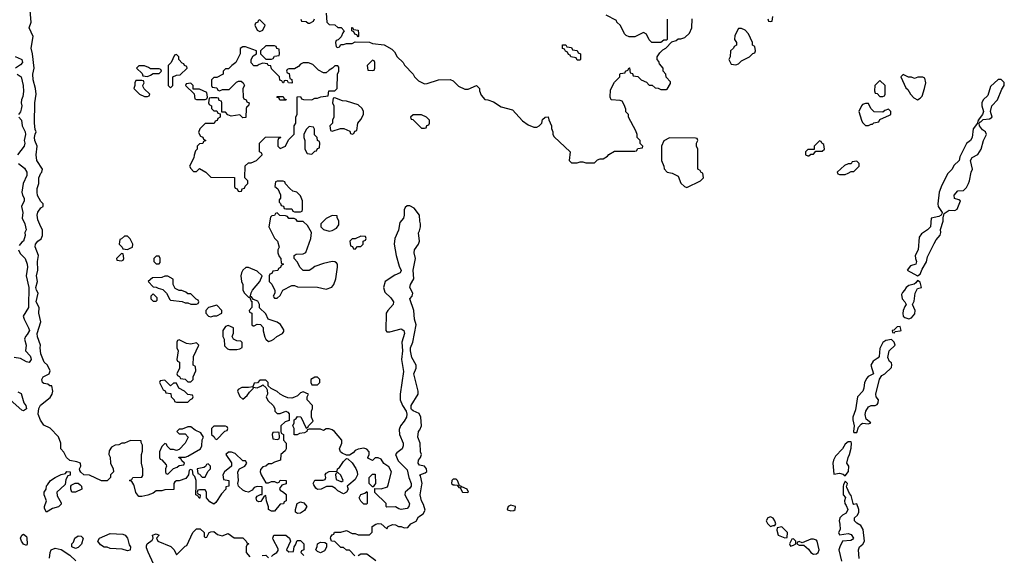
# Model space of a CAD drawing. Header units: inches. Extents: x 2701323 to 2964515, y 494916 to 722124.
# Tile 305 of 656: x 2783023 to 2789853, y 649511 to 653227. Entities that reach past the tile are written whole.
import ezdxf

# ---------------------------------------------------------------- set-up
doc = ezdxf.new("R2010")
doc.units = ezdxf.units.IN
doc.header["$MEASUREMENT"] = 0
doc.layers.add('C7684', color=7, linetype='Continuous')
doc.layers.add('C7685', color=7, linetype='Continuous')

msp = doc.modelspace()

# ---------------------------------------------------------------- linework, layer by layer
at = {"layer": 'C7684', "color": 2, "elevation": 6}
for points in [[(2783335.8, 650000), (2783282, 649950), (2783283.6, 649923.6), (2783310, 649874), (2783310, 649866), (2783292.7, 649847.3), (2783250, 649835.3), (2783210, 649809.2), (2783195.1, 649835.1), (2783194.5, 649850), (2783209.5, 649890), (2783192.7, 649930), (2783193.2, 649950), (2783206, 649970), (2783210, 649992), (2783215.9, 650000)], [(2783442, 650000), (2783452, 649990), (2783454, 649970), (2783410, 649948), (2783386, 649950), (2783378, 649970), (2783378, 649990), (2783382, 649998), (2783385.9, 650000)], [(2784092.2, 650000), (2784092.7, 649967.3), (2784030, 649966), (2784010, 649958), (2783970, 649958), (2783950, 649942), (2783911.1, 649928.9), (2783870, 649918), (2783850, 649918), (2783830, 649946), (2783816.4, 649996.4), (2783814.4, 650000)], [(2784474, 650000), (2784474, 649990), (2784454, 649986), (2784452, 649970), (2784422, 649938), (2784383.6, 649876.4), (2784370, 649866), (2784343.1, 649883.1), (2784318, 649910), (2784318, 649950), (2784310, 649966), (2784270, 649966), (2784258, 649962), (2784254, 649950), (2784258, 649938), (2784274, 649930), (2784272.7, 649907.3), (2784267.3, 649907.3), (2784262, 649922), (2784246, 649930), (2784247.4, 650000)], [(2784848.6, 650000), (2784842, 649998), (2784824.7, 649975.3), (2784830, 649962), (2784854, 649950), (2784872.7, 649932.7), (2784871.6, 649888.4), (2784858, 649882), (2784852.7, 649867.3), (2784830, 649866), (2784790, 649818), (2784770, 649818), (2784749.1, 649829.1), (2784748.4, 649848.4), (2784735.3, 649890), (2784730, 649926), (2784718, 649922), (2784696, 649884), (2784683.1, 649883.1), (2784668.7, 649890), (2784664, 649910), (2784670, 649922), (2784694, 649934), (2784706, 649934), (2784706, 649986), (2784670, 649988), (2784650, 649982), (2784636.8, 649963.2), (2784610, 649949.3), (2784590, 649952.7), (2784570, 649962.7), (2784542, 649990), (2784538.7, 650000)], [(2785305.7, 650000), (2785294, 649990), (2785302, 649970), (2785290, 649948), (2785270, 649938), (2785230, 649958), (2785214.6, 649974.6), (2785190, 649988.7), (2785151.6, 649988.4), (2785114, 649970), (2785090, 649968.7), (2785076.4, 649976.4), (2785063.5, 650000)], [(2785348.4, 649508.4), (2785310, 649546), (2785290, 649546), (2785270, 649566), (2785250, 649566), (2785210, 649606), (2785186, 649610), (2785178, 649630), (2785180.4, 649639.6), (2785190, 649654), (2785202, 649658), (2785208, 649672), (2785250, 649671.3), (2785290, 649682), (2785330, 649662), (2785350, 649662), (2785370, 649654), (2785450, 649654), (2785467.3, 649672.7), (2785469, 649710), (2785492.5, 649727.5), (2785510, 649732.4), (2785531, 649730), (2785570, 649694), (2785578, 649710), (2785610, 649724.7), (2785630, 649722), (2785650, 649711), (2785670, 649711.3), (2785690, 649702), (2785715.3, 649704.7), (2785735.3, 649730), (2785772.9, 649747.1), (2785790, 649777.3), (2785822, 649798), (2785835.5, 649824.5), (2785824.4, 649864.4), (2785809.4, 649890), (2785801.2, 649930), (2785812.4, 650000)], [(2785484.5, 650000), (2785474, 649986), (2785470, 649986), (2785456.5, 650000)], [(2785738.4, 650000), (2785738.4, 649990), (2785730, 649976), (2785696, 649950), (2785694.8, 649930), (2785727.7, 649870), (2785723, 649850), (2785710, 649835.1), (2785669.6, 649829.6), (2785652.9, 649832.9), (2785630, 649848), (2785570, 649846), (2785566, 649850), (2785566, 649870), (2785487.3, 649947.3), (2785486, 649974), (2785530, 649972), (2785574.6, 649985.4), (2785578.4, 650000)], [(2786039.3, 650000), (2786058, 649998), (2786070, 649982), (2786079.6, 649979.6), (2786094, 649950), (2786130, 649947.3), (2786135.3, 649950), (2786126, 649970), (2786090, 649986), (2786082, 649982), (2786086, 649990), (2786074, 649994), (2786071.5, 650000)], [(2788738.4, 650000), (2788734, 649990), (2788734, 649930), (2788751.6, 649911.6), (2788744.7, 649890), (2788746, 649870), (2788756.8, 649856.8), (2788766.8, 649830), (2788756.8, 649803.2), (2788730, 649788.7), (2788711.3, 649770), (2788706.8, 649750), (2788712.7, 649727.3), (2788714, 649690), (2788702, 649670), (2788710, 649654), (2788770, 649662.8), (2788790, 649656), (2788806, 649630), (2788799.8, 649620.2), (2788787.1, 649612.9), (2788731, 649609), (2788710.8, 649570), (2788706, 649550), (2788722.8, 649470)], [(2788845.2, 649490), (2788840.9, 649550), (2788849.4, 649570.6), (2788871.9, 649588.1), (2788882.7, 649610), (2788873.6, 649690), (2788858.4, 649718.4), (2788830, 649733.2), (2788813.2, 649750), (2788813.2, 649770), (2788834, 649790), (2788844, 649810), (2788844, 649830), (2788830, 649868), (2788810, 649864), (2788804, 649870), (2788790, 649926), (2788779, 649939), (2788760.4, 649980.4), (2788758, 649990), (2788762, 650000)], [(2783952.5, 649452.5), (2783913.6, 649533.6), (2783903.1, 649563.1), (2783903.1, 649576.9), (2783908, 649590), (2783943.1, 649616.9), (2783948.7, 649630), (2783944, 649650), (2783970, 649660.7), (2783990.7, 649650), (2783972, 649630), (2783982, 649610), (2784071, 649571), (2784094, 649550), (2784110, 649514), (2784170, 649574), (2784182, 649578), (2784223.7, 649670), (2784250, 649695.5), (2784275.1, 649695.1), (2784302.8, 649670), (2784302, 649642), (2784310, 649634), (2784322, 649638), (2784338, 649670), (2784350, 649674), (2784370, 649676.3), (2784394.8, 649654.8), (2784426.8, 649646.8), (2784470, 649662), (2784510, 649631.3), (2784571.6, 649631.6), (2784594, 649610), (2784598, 649598), (2784610, 649594), (2784612, 649590), (2784598, 649582), (2784594, 649570), (2784594, 649530), (2784619.6, 649499.6)], [(2784770, 649502), (2784783.1, 649516.9), (2784806, 649530), (2784816.4, 649543.6), (2784816.4, 649556.4), (2784780.4, 649620.4), (2784778, 649630), (2784786, 649650), (2784870, 649651.3), (2784894, 649630), (2784902, 649610), (2784874, 649550), (2784890, 649534), (2784922, 649538), (2784926, 649570), (2784936.4, 649583.6), (2784947.3, 649612.7), (2784970, 649614), (2784994, 649590), (2784994, 649550), (2784978, 649542), (2784974, 649530), (2784994, 649510)], [(2783229.2, 649490.8), (2783234, 649530), (2783242, 649550), (2783270, 649561), (2783311, 649551), (2783371.3, 649511.3), (2783412.7, 649472.7)], [(2784706, 649510), (2784731.6, 649511.6), (2784750, 649494)], [(2785493.6, 649473.6), (2785430, 649518), (2785390, 649518), (2785370, 649508)]]:
    msp.add_lwpolyline(points, dxfattribs=at)
for points in [[(2785410, 649866), (2785390, 649886), (2785378, 649910), (2785390, 649932), (2785418, 649942), (2785430, 649954), (2785434, 649950), (2785434, 649870), (2785430, 649866)], [(2784950, 649801.2), (2784935.3, 649810), (2784935.3, 649830), (2784948.4, 649871.6), (2784970, 649882), (2784995.3, 649875.3), (2785014, 649850), (2784998.8, 649821.2), (2784970, 649802.7)], [(2786430, 649858), (2786411.3, 649850), (2786404.7, 649830), (2786407.5, 649827.5), (2786430, 649818.8), (2786450, 649822.8), (2786459, 649830), (2786462, 649850)], [(2788230, 649779), (2788212, 649770), (2788201, 649750), (2788210, 649732), (2788230, 649712), (2788250, 649718), (2788262, 649718), (2788268, 649730), (2788262, 649750), (2788250, 649768)], [(2788310, 649708), (2788278, 649702), (2788274, 649686), (2788284.7, 649650), (2788330, 649632), (2788346, 649634), (2788348, 649670)], [(2783070, 649578), (2783050, 649588), (2783035.3, 649610), (2783028.7, 649630), (2783038, 649650), (2783050, 649658), (2783070, 649642), (2783073.4, 649630), (2783074.8, 649590)], [(2783410, 649558), (2783386, 649570), (2783386, 649590), (2783397.2, 649602.8), (2783406.6, 649630), (2783430, 649647.3), (2783450, 649644), (2783464, 649630), (2783451.6, 649588.4), (2783430, 649566)], [(2783770, 649542), (2783733.2, 649553.2), (2783650, 649558), (2783630, 649568), (2783610, 649568), (2783583.1, 649583.1), (2783566, 649610), (2783578, 649630), (2783650, 649663.1), (2783737.7, 649657.7), (2783756, 649650), (2783771, 649630), (2783782.8, 649582.8), (2783791.3, 649570), (2783790, 649546)], [(2788390, 649626), (2788378, 649622), (2788362, 649590), (2788370, 649574), (2788390, 649582), (2788406, 649590), (2788406, 649610)], [(2788530, 649622), (2788510, 649622), (2788450, 649598), (2788430, 649606), (2788418, 649602), (2788414, 649590), (2788430, 649582), (2788462, 649582), (2788493.4, 649553.4), (2788510, 649531.3), (2788530, 649518), (2788550, 649521), (2788562, 649530), (2788568.7, 649550), (2788555.3, 649610), (2788550, 649615.3)], [(2785110, 649528), (2785090, 649538), (2785078, 649550), (2785087.3, 649572.7), (2785088.4, 649591.6), (2785110, 649602), (2785139.6, 649599.6), (2785152, 649592), (2785151.6, 649568.4), (2785136.9, 649543.1)]]:
    msp.add_lwpolyline(points, close=True, dxfattribs=at)
at = {"layer": 'C7685', "color": 2, "elevation": 6}
for points in [[(2783814.4, 650000), (2783802, 650022), (2783786, 650030), (2783802, 650038), (2783808.4, 650051.6), (2783870, 650054), (2783876.4, 650063.6), (2783878, 650110), (2783868.7, 650150), (2783868.7, 650210), (2783874.6, 650234.6), (2783875.3, 650275.3), (2783866, 650294), (2783866, 650306), (2783792.7, 650307.3), (2783750, 650288.7), (2783731.6, 650288.4), (2783710, 650278), (2783685.4, 650274.6), (2783659.6, 650260.4), (2783643.6, 650236.4), (2783642, 650210), (2783651.6, 650191.6), (2783654, 650150), (2783671.6, 650111.6), (2783674, 650090), (2783654, 650070), (2783654, 650050), (2783630, 650028), (2783590, 650028), (2783507.3, 650067.3), (2783468.4, 650068.4), (2783447.3, 650087.3), (2783440.4, 650100.4), (2783438, 650110), (2783448, 650130), (2783446, 650150), (2783420.4, 650160.4), (2783370, 650168), (2783348.9, 650188.9), (2783330, 650226), (2783308, 650250), (2783308, 650290), (2783293.6, 650333.6), (2783233.6, 650393.6), (2783190, 650413.2), (2783167.7, 650447.7), (2783152.2, 650490), (2783155.1, 650530), (2783166.8, 650553.2), (2783234.5, 650605.5), (2783249.2, 650630), (2783254, 650650), (2783247.3, 650687.3), (2783232.7, 650687.3), (2783218, 650698), (2783190, 650702.7), (2783181.2, 650710), (2783177.2, 650730), (2783185.2, 650750), (2783228, 650770), (2783235.3, 650790), (2783215.3, 650830), (2783194, 650850), (2783169.6, 650909.6), (2783164.5, 650950), (2783166.6, 650970), (2783146.6, 651026.6), (2783144.2, 651050), (2783169.5, 651130), (2783156, 651190), (2783159.3, 651230), (2783138.4, 651270), (2783152.3, 651330), (2783139.5, 651350), (2783135.1, 651370), (2783147, 651410), (2783140.7, 651450), (2783149.4, 651490), (2783146, 651550), (2783154, 651590), (2783129.6, 651650.4), (2783132.3, 651670), (2783150, 651690.8), (2783173.2, 651706.8), (2783182, 651730), (2783182, 651770), (2783169.3, 651789.3), (2783150, 651838), (2783144.5, 651870), (2783150, 651892), (2783170, 651922), (2783186, 651930), (2783186, 651950), (2783170, 651966), (2783147.2, 652007.2), (2783143.7, 652030), (2783144.5, 652055.5), (2783155.3, 652090), (2783155.3, 652130), (2783170, 652162), (2783178, 652170), (2783182, 652190), (2783142.7, 652250), (2783138, 652290), (2783145.2, 652350), (2783129.3, 652390), (2783126.6, 652410), (2783130, 652434), (2783138, 652450), (2783130, 652466), (2783126.6, 652510), (2783129.3, 652650), (2783138, 652710), (2783133.2, 652750), (2783117, 652810), (2783115.1, 652850), (2783122.7, 652890), (2783112.7, 652990), (2783102, 653030), (2783116, 653110), (2783089.6, 653170), (2783102.7, 653210), (2783096.2, 653290)], [(2784974, 653230), (2784978, 653218), (2785010, 653214), (2785023.6, 653203.6), (2785036.4, 653203.6), (2785062, 653218), (2785067.3, 653232.7)], [(2785150, 653272), (2785154, 653210), (2785170, 653194), (2785210, 653192), (2785230, 653174), (2785252.7, 653172.7), (2785274, 653150), (2785263.6, 653136.4), (2785252.7, 653107.3), (2785232.7, 653087.3), (2785218, 653082), (2785214, 653070), (2785218, 653038), (2785230, 653034), (2785242, 653038), (2785250, 653054), (2785270, 653054), (2785290, 653062), (2785330, 653062), (2785350, 653074), (2785450, 653072), (2785470, 653062), (2785551.6, 653051.6), (2785603.6, 653023.6), (2785623.6, 653003.6), (2785642, 652970), (2785682, 652930), (2785691.6, 652911.6), (2785752, 652850), (2785762, 652830), (2785790, 652802), (2785830, 652782), (2785850, 652784.7), (2785929.1, 652810.9), (2786010, 652811.3), (2786030, 652802), (2786066.4, 652766.4), (2786110, 652744.7), (2786134.6, 652745.4), (2786191.6, 652771.6), (2786212, 652750), (2786212.7, 652732.7), (2786223.6, 652703.6), (2786250, 652674), (2786270, 652672), (2786310, 652658), (2786363.5, 652623.5), (2786442, 652602), (2786510, 652524.7), (2786550, 652498), (2786590, 652482), (2786610, 652482), (2786626, 652490), (2786646, 652510), (2786650, 652534), (2786668, 652552), (2786690, 652554), (2786692.7, 652532.7), (2786711.1, 652491.1), (2786711.6, 652471.6), (2786722, 652450), (2786722, 652430), (2786730, 652414), (2786842, 652310), (2786834, 652250), (2786850, 652234), (2786890, 652234), (2786910, 652242), (2786930, 652242), (2786950, 652234), (2787010, 652234), (2787030, 652254), (2787050, 652262), (2787070, 652262), (2787100.4, 652279.6), (2787110, 652292), (2787150, 652314), (2787290, 652314), (2787302, 652318), (2787310, 652334), (2787342, 652338), (2787346, 652350), (2787327.3, 652367.3), (2787326, 652390), (2787306, 652410), (2787306, 652430), (2787296.4, 652456.4), (2787246, 652550), (2787246, 652570), (2787228.4, 652588.4), (2787227.3, 652607.3), (2787216.4, 652636.4), (2787202, 652662), (2787187.3, 652667.3), (2787126, 652670), (2787118, 652690), (2787120.4, 652739.6), (2787150, 652794), (2787186, 652830), (2787186, 652850), (2787190, 652854), (2787222, 652858), (2787226, 652870), (2787242, 652878), (2787250, 652894), (2787254, 652894), (2787258, 652858), (2787272.7, 652852.7), (2787278, 652838), (2787310, 652834), (2787334, 652810), (2787370, 652794), (2787390, 652774), (2787410, 652774), (2787430, 652754), (2787451.6, 652751.6), (2787470, 652742), (2787510, 652742), (2787514.6, 652745.4), (2787536.4, 652783.6), (2787536.4, 652796.4), (2787508.4, 652828.4), (2787506, 652850), (2787486, 652870), (2787486, 652890), (2787460.4, 652920.4), (2787456.4, 652936.4), (2787446, 652950), (2787446, 652970), (2787463.1, 652996.9), (2787483.1, 653016.9), (2787506, 653030), (2787547.3, 653072.7), (2787576.4, 653083.6), (2787590, 653094), (2787610, 653094), (2787636.4, 653103.6), (2787670, 653134), (2787686, 653170), (2787687.3, 653232.7)], [(2787514, 653230), (2787514, 653090), (2787510, 653086), (2787490, 653086), (2787470, 653068), (2787408.4, 653068.4), (2787388.4, 653088.4), (2787370, 653126), (2787350, 653138), (2787290, 653108), (2787250, 653108), (2787230, 653118), (2787218, 653130), (2787190, 653186), (2787166, 653210), (2787162, 653222), (2787090, 653258)], [(2788212.7, 653232.7), (2788218, 653218), (2788230, 653214), (2788242, 653218), (2788246, 653250)], [(2782991.7, 652971.7), (2783034.3, 652954.3), (2783039.3, 652950), (2783043.1, 652930), (2783030, 652914), (2782994, 652890)], [(2783006.8, 652850), (2783032.7, 652830), (2783046.7, 652770), (2783050.4, 652730), (2783045.1, 652694.9), (2783035.5, 652670), (2783033, 652650), (2783039.1, 652630), (2783034.6, 652605.4), (2783030, 652588.7), (2783016, 652570)], [(2783018, 652550), (2783036.3, 652530), (2783040.5, 652490), (2783060.4, 652450), (2783063.7, 652430), (2783054.9, 652390), (2783058, 652370), (2783054.9, 652350), (2783007.7, 652290)], [(2783014.8, 652230), (2783057.6, 652197.6), (2783074, 652170), (2783073.4, 652146.6), (2783046.8, 652090), (2783039.1, 652030), (2783042.8, 652010), (2783055.5, 651990), (2783055.5, 651970), (2783034.8, 651930), (2783044.7, 651890), (2783041, 651850), (2783058.8, 651810), (2783067.7, 651770), (2783059.1, 651750), (2783060.7, 651730), (2783050.8, 651690), (2783037.3, 651682.7), (2783018.8, 651661.2)], [(2785812.4, 650000), (2785814, 650010), (2785803.1, 650063.1), (2785798, 650070), (2785836.5, 650083.5), (2785848, 650092), (2785844, 650110), (2785830, 650128.7), (2785797.2, 650137.2), (2785786.6, 650150), (2785789.6, 650170.4), (2785804, 650190), (2785809.2, 650210), (2785804, 650230), (2785802, 650290), (2785784, 650330), (2785789, 650370), (2785799.3, 650380.7), (2785809.2, 650410), (2785805.2, 650470), (2785794.2, 650494.2), (2785753.4, 650513.4), (2785741.6, 650521.6), (2785738, 650530), (2785739.5, 650550), (2785786.6, 650630), (2785787, 650650), (2785758, 650770), (2785773.2, 650810), (2785773.2, 650830), (2785743.6, 650883.6), (2785733.3, 650930), (2785733.3, 650950), (2785749.4, 650990), (2785773.2, 651110), (2785761.2, 651150), (2785758, 651210), (2785729.6, 651290), (2785745.2, 651310), (2785749.3, 651330), (2785729.6, 651370), (2785734.5, 651390), (2785756, 651430), (2785752.3, 651490), (2785769.4, 651570), (2785759.3, 651610), (2785762.7, 651630), (2785789.2, 651670), (2785795.3, 651690), (2785788.9, 651748.9), (2785797.2, 651762.8), (2785804, 651790), (2785804, 651810), (2785798, 651830), (2785795.3, 651870), (2785760.2, 651920.2), (2785730, 651935.3), (2785710, 651935.3), (2785696.9, 651923.1), (2785691.1, 651908.9), (2785691, 651870), (2785686, 651850), (2785660.5, 651819.5), (2785650, 651768), (2785626, 651710), (2785621, 651670), (2785634, 651590), (2785656.3, 651516.3), (2785670, 651486), (2785662, 651470), (2785625.2, 651454.8), (2785558, 651410), (2785546, 651370), (2785556.9, 651336.9), (2785598, 651298), (2785616, 651270), (2785614.8, 651250), (2785576, 651210), (2785566, 651190), (2785562, 651070), (2785570, 651062), (2785590, 651061), (2785670, 651083), (2785687.3, 651070), (2785692.7, 651050), (2785673, 650990), (2785678.8, 650930), (2785670.7, 650870), (2785686, 650786), (2785662.8, 650630), (2785662.8, 650590), (2785678.8, 650550), (2785704, 650510), (2785708, 650490), (2785705.5, 650470), (2785690, 650441.2), (2785664.7, 650410), (2785655.3, 650384.7), (2785657.3, 650350), (2785682.8, 650290), (2785682.8, 650270), (2785676, 650250), (2785638.8, 650221.2), (2785631, 650210), (2785647.3, 650167.3), (2785710, 650104.7), (2785722, 650050), (2785738.4, 650010), (2785738.4, 650000)], [(2783015.5, 651630), (2783025.8, 651605.8), (2783060.5, 651570), (2783074.9, 651530), (2783076.4, 651510), (2783068, 651450), (2783086, 651370), (2783085.2, 651245.2), (2783083.8, 651230), (2783048, 651170), (2783053.4, 651150), (2783085.5, 651090), (2783090.4, 651070), (2783076.2, 651043.8), (2783062.8, 651030), (2783057.3, 651010), (2783067.7, 650970), (2783064, 650930), (2783095.3, 650895.2), (2783100.3, 650880.3), (2783102.3, 650870), (2783090, 650848.2), (2783070, 650852.8), (2783030, 650876.9), (2782984.5, 650884.5)], [(2785578.4, 650000), (2785602, 650090), (2785584.7, 650124.7), (2785549, 650149), (2785530, 650178), (2785510, 650188), (2785490, 650188), (2785470, 650168.7), (2785443.1, 650183.1), (2785438, 650190), (2785448, 650210), (2785448, 650230), (2785430, 650248), (2785410, 650255.3), (2785370, 650248), (2785350, 650238), (2785336.9, 650223.1), (2785310, 650206), (2785290, 650206), (2785260.2, 650220.2), (2785248, 650230), (2785242, 650250), (2785258, 650290), (2785258, 650310), (2785208, 650370), (2785190, 650382), (2785170, 650388), (2785150, 650388), (2785130, 650378), (2785110, 650386), (2785030, 650386), (2785018, 650382), (2785014, 650370), (2784999.6, 650360.4), (2784963.6, 650356.4), (2784947.3, 650347.3), (2784927.3, 650347.3), (2784926, 650390), (2784918, 650410), (2784926, 650430), (2784926, 650450), (2784940.4, 650459.6), (2784950, 650474), (2784972.7, 650472.7), (2785010, 650394), (2785022, 650398), (2785026, 650410), (2785058, 650442), (2785048, 650470), (2785048, 650510), (2785055.3, 650530), (2785055.3, 650550), (2785018, 650590), (2785018, 650610), (2785026, 650630), (2784990, 650646), (2784970, 650638), (2784950, 650618), (2784930, 650608), (2784910, 650602), (2784883.1, 650603.1), (2784854.6, 650614.6), (2784829, 650629), (2784810, 650648), (2784767.3, 650667.3), (2784746, 650686), (2784746, 650710), (2784730, 650726), (2784690, 650726), (2784672.7, 650707.3), (2784650, 650706), (2784639.6, 650680.4), (2784610, 650675.3), (2784563.6, 650676.4), (2784538, 650662), (2784534, 650650), (2784550, 650614), (2784570, 650594), (2784600.4, 650619.6), (2784616.4, 650643.6), (2784646, 650670), (2784642, 650678), (2784670, 650674), (2784696.4, 650683.6), (2784710, 650694), (2784734, 650674), (2784739.6, 650659.6), (2784742, 650630), (2784732, 650610), (2784745.4, 650585.4), (2784782, 650550), (2784792, 650530), (2784794, 650510), (2784810, 650494), (2784830, 650494), (2784870, 650512), (2784883.6, 650503.6), (2784891.6, 650491.6), (2784892.7, 650447.3), (2784863.6, 650436.4), (2784834, 650410), (2784834, 650370), (2784838, 650358), (2784854, 650350), (2784854, 650310), (2784872, 650290), (2784872, 650250), (2784863.6, 650236.4), (2784834, 650210), (2784832, 650170), (2784790, 650158), (2784770, 650146), (2784750, 650146), (2784731.6, 650128.4), (2784710, 650126), (2784692.7, 650107.3), (2784692, 650090), (2784698, 650070), (2784730, 650014), (2784750, 650014), (2784770, 650022), (2784790, 650022), (2784810, 650014), (2784822, 650018), (2784830, 650032), (2784872, 650030), (2784872.7, 650007.3), (2784848.6, 650000)], [(2783010, 650646), (2783033, 650633), (2783053, 650570), (2783066, 650550), (2783070, 650528), (2783050, 650514), (2783038, 650518), (2782958, 650590)], [(2784538.7, 650000), (2784535.3, 650010), (2784542, 650030), (2784535.3, 650090), (2784548.7, 650111.3), (2784586, 650130), (2784598, 650150), (2784590, 650166), (2784570, 650166), (2784518, 650218), (2784492.7, 650227.3), (2784472.7, 650227.3), (2784454, 650210), (2784491.6, 650151.6), (2784492, 650130), (2784444.7, 650090), (2784432, 650070), (2784438, 650038), (2784474, 650030), (2784474, 650000)], [(2785063.5, 650000), (2785058, 650010), (2785070, 650032), (2785127.3, 650032.7), (2785142, 650038), (2785146, 650050), (2785142, 650070), (2785150, 650082), (2785170, 650092), (2785226, 650094), (2785228, 650110), (2785240.4, 650119.6), (2785270, 650162), (2785290, 650182), (2785299.6, 650179.6), (2785330, 650152), (2785354, 650114), (2785364.7, 650090), (2785366, 650070), (2785350, 650038), (2785305.7, 650000)], [(2783215.9, 650000), (2783238, 650030), (2783270, 650052), (2783310, 650072), (2783342, 650078), (2783350, 650092), (2783374, 650090), (2783372.7, 650067.3), (2783358, 650062), (2783343.6, 650036.4), (2783338, 650002), (2783335.8, 650000)], [(2784247.4, 650000), (2784248, 650030), (2784238, 650058), (2784226, 650070), (2784222, 650102), (2784210, 650106), (2784198, 650102), (2784194, 650070), (2784176, 650044), (2784130, 650028.7), (2784110, 650028), (2784099.6, 650020.4), (2784092, 650010), (2784092.2, 650000)], [(2785456.5, 650000), (2785448.4, 650008.4), (2785448, 650050), (2785470, 650074), (2785490, 650074), (2785492, 650010), (2785484.5, 650000)], [(2786071.5, 650000), (2786059, 650030), (2786050, 650039), (2786030, 650039), (2786021, 650030), (2786018, 650010), (2786030, 650001), (2786039.3, 650000)], [(2788762, 650000), (2788766, 650010), (2788750, 650026), (2788738.4, 650000)], [(2783385.9, 650000), (2783408.4, 650011.6), (2783430, 650012), (2783442, 650000)]]:
    msp.add_lwpolyline(points, dxfattribs=at)
for points in [[(2784690, 653226), (2784678, 653222), (2784674, 653210), (2784658, 653202), (2784654, 653190), (2784670, 653154), (2784690, 653144.7), (2784710, 653154), (2784726, 653190)], [(2785370, 653106), (2785362, 653122), (2785347.3, 653127.3), (2785342, 653142), (2785326, 653150), (2785327.3, 653172.7), (2785332.7, 653172.7), (2785338, 653158), (2785370, 653154), (2785374, 653130), (2785374, 653110)], [(2788030, 653166), (2788010, 653166), (2787983.6, 653116.4), (2787982, 653090), (2787994, 653070), (2787994, 653050), (2787978, 653042), (2787974, 653030), (2787954, 653010), (2787952, 652970), (2787942, 652950), (2787958, 652918), (2787990, 652914), (2788010, 652922), (2788030, 652942), (2788086, 652970), (2788107.3, 652992.7), (2788122, 652998), (2788126, 653010), (2788122, 653042), (2788106, 653050), (2788106, 653070), (2788078, 653130), (2788054.6, 653154.6)], [(2784590, 653038), (2784570, 653038), (2784552.7, 653027.3), (2784552, 652990), (2784522, 652930), (2784494, 652910), (2784472.7, 652887.3), (2784450, 652886), (2784434, 652870), (2784434, 652850), (2784430, 652846), (2784390, 652826), (2784370, 652826), (2784354, 652810), (2784354, 652770), (2784358, 652758), (2784390, 652754), (2784398, 652738), (2784410, 652734), (2784430, 652742), (2784476.4, 652743.6), (2784527.3, 652792.7), (2784540.4, 652799.6), (2784559.6, 652799.6), (2784574, 652790), (2784582, 652770), (2784572, 652750), (2784574, 652690), (2784578, 652678), (2784594, 652670), (2784598, 652658), (2784614, 652650), (2784611.3, 652628.7), (2784598, 652622), (2784594, 652610), (2784592, 652548), (2784570, 652546), (2784550, 652566), (2784490, 652558), (2784467.3, 652567.3), (2784450, 652586), (2784426, 652586), (2784426, 652650), (2784422, 652662), (2784407.3, 652667.3), (2784402, 652682), (2784390, 652686), (2784350, 652686), (2784338, 652682), (2784334, 652650), (2784338, 652638), (2784354, 652630), (2784354, 652610), (2784370, 652594), (2784390, 652594), (2784398, 652578), (2784414, 652574), (2784414, 652550), (2784398, 652542), (2784392.7, 652527.3), (2784378, 652522), (2784372.7, 652507.3), (2784310, 652506), (2784272, 652470), (2784264.7, 652444.7), (2784278, 652418), (2784292.7, 652412.7), (2784298, 652398), (2784314, 652390), (2784298, 652382), (2784292.7, 652367.3), (2784270, 652366), (2784254, 652350), (2784254, 652330), (2784243.6, 652316.4), (2784232.7, 652287.3), (2784231.6, 652268.4), (2784202, 652210), (2784210, 652194), (2784230, 652174), (2784250, 652174), (2784270, 652194), (2784314, 652170), (2784350, 652134), (2784512.7, 652132.7), (2784514, 652070), (2784518, 652058), (2784532.7, 652052.7), (2784538, 652038), (2784550, 652034), (2784562, 652038), (2784567.3, 652052.7), (2784582, 652058), (2784587.3, 652072.7), (2784606, 652090), (2784606, 652110), (2784586, 652130), (2784587.3, 652212.7), (2784610, 652234), (2784630, 652234), (2784666, 652250), (2784706, 652290), (2784702, 652302), (2784686, 652310), (2784686, 652370), (2784728.4, 652411.6), (2784830, 652414), (2784832.7, 652407.3), (2784818, 652402), (2784814, 652390), (2784814, 652350), (2784830, 652334), (2784866, 652350), (2784887.3, 652392.7), (2784927.3, 652432.7), (2784928, 652490), (2784938, 652510), (2784938, 652550), (2784947.3, 652572.7), (2784947.3, 652692.7), (2784970, 652694), (2784978, 652678), (2784992.7, 652672.7), (2785050, 652672), (2785070, 652682), (2785090, 652682), (2785112.7, 652692.7), (2785162, 652698), (2785167.3, 652732.7), (2785210, 652734), (2785226, 652750), (2785228, 652850), (2785238, 652870), (2785238, 652898), (2785230, 652906), (2785210, 652906), (2785194, 652890), (2785170, 652878), (2785150, 652858), (2785130, 652858), (2785096.4, 652876.4), (2785056.4, 652916.4), (2785027.3, 652927.3), (2784990, 652928), (2784970, 652918), (2784956.9, 652903.1), (2784930, 652886), (2784890, 652886), (2784878, 652882), (2784874, 652870), (2784878, 652858), (2784892.7, 652852.7), (2784898, 652818), (2784911.6, 652811.6), (2784914, 652790), (2784910, 652786), (2784888.4, 652788.4), (2784882, 652802), (2784870, 652806), (2784858, 652802), (2784854, 652790), (2784848, 652788), (2784842, 652802), (2784827.3, 652807.3), (2784826, 652830), (2784770, 652886), (2784766, 652906), (2784746, 652910), (2784742, 652922), (2784710, 652926), (2784683.6, 652916.4), (2784670, 652906), (2784647.3, 652907.3), (2784628.4, 652928.4), (2784628, 652950), (2784643.1, 652976.9), (2784666, 652990), (2784666, 653010)], [(2784790, 653046), (2784730, 653046), (2784694, 653010), (2784694, 652990), (2784730, 652954), (2784770, 652954), (2784782, 652958), (2784790, 652974), (2784822, 652978), (2784826, 652990), (2784822, 653022), (2784807.3, 653027.3), (2784802, 653042)], [(2786890, 652946), (2786882, 652962), (2786846, 652970), (2786842, 652982), (2786830, 652986), (2786822, 653002), (2786808, 653008), (2786802, 653022), (2786787.3, 653027.3), (2786787.3, 653052.7), (2786811.6, 653051.6), (2786818, 653038), (2786850, 653034), (2786858, 653018), (2786890, 653014), (2786898, 652998), (2786914, 652990), (2786914, 652950), (2786910, 652946)], [(2784110, 652986), (2784098, 652982), (2784074, 652930), (2784054, 652910), (2784054, 652770), (2784070, 652754), (2784086, 652770), (2784086, 652830), (2784110, 652842), (2784136.4, 652843.6), (2784186, 652890), (2784182, 652902), (2784166, 652910), (2784162, 652922), (2784150, 652926), (2784126, 652950), (2784126, 652970)], [(2783890, 652906), (2783850, 652906), (2783834, 652890), (2783872.7, 652852.7), (2783878, 652838), (2783910, 652834), (2783930, 652842), (2783950, 652854), (2783990, 652854), (2784006, 652870), (2784002, 652882), (2783990, 652886), (2783930, 652886), (2783916.4, 652896.4)], [(2785470, 652946), (2785434, 652910), (2785438, 652878), (2785470, 652874), (2785482, 652878), (2785486, 652890), (2785486, 652930), (2785482, 652942)], [(2789150, 652846), (2789134, 652830), (2789170, 652754), (2789183.6, 652743.6), (2789202, 652710), (2789225.4, 652685.4), (2789250, 652672), (2789270, 652682), (2789283.1, 652696.9), (2789299, 652750), (2789308, 652790), (2789302, 652822), (2789287.3, 652827.3), (2789252.7, 652827.3), (2789230, 652818), (2789210, 652828), (2789188.4, 652828.4)], [(2783870, 652806), (2783830, 652806), (2783822, 652790), (2783822, 652770), (2783814, 652750), (2783854, 652710), (2783890, 652694), (2783910, 652694), (2783922, 652698), (2783926, 652710), (2783887.3, 652747.3), (2783880.4, 652760.4), (2783878, 652770), (2783886, 652790), (2783882, 652802)], [(2784210, 652786), (2784178, 652782), (2784174, 652770), (2784232.7, 652712.7), (2784238, 652678), (2784250, 652674), (2784310, 652674), (2784322, 652678), (2784326, 652690), (2784322, 652722), (2784270, 652746), (2784226, 652746), (2784226, 652770)], [(2788990, 652806), (2788954, 652770), (2788952.7, 652732.7), (2788958, 652718), (2788970, 652714), (2788990, 652694), (2789010, 652694), (2789022, 652698), (2789026, 652710), (2789026, 652770)], [(2789810, 652812.3), (2789756.8, 652763.2), (2789737.7, 652702.3), (2789706.8, 652670), (2789697.3, 652650), (2789696.3, 652630), (2789708, 652590), (2789700.7, 652570), (2789672, 652530), (2789674, 652526), (2789670, 652526), (2789666, 652510), (2789637.3, 652470), (2789630.8, 652409.2), (2789618, 652390), (2789590, 652368.7), (2789544.1, 652275.9), (2789539.1, 652250), (2789503.7, 652216.3), (2789490.3, 652189.7), (2789461.1, 652158.9), (2789419.9, 652080.1), (2789400.7, 652030), (2789390.6, 651950), (2789394, 651930), (2789421, 651890), (2789419.8, 651880.2), (2789414, 651870), (2789397.6, 651862.4), (2789344.7, 651850), (2789340.7, 651790), (2789321, 651770), (2789278, 651742), (2789262.8, 651717.2), (2789256.3, 651630), (2789234.8, 651590), (2789236, 651570), (2789244.7, 651550), (2789238, 651530), (2789201.4, 651518.6), (2789178, 651490), (2789250, 651450.8), (2789270, 651461), (2789283, 651497), (2789312.9, 651547.1), (2789318.9, 651581.1), (2789365.1, 651674.9), (2789379.4, 651700.6), (2789407.3, 651732.7), (2789412.7, 651750), (2789409.6, 651770.4), (2789429.3, 651829.3), (2789428.7, 651851.3), (2789436.5, 651883.5), (2789470, 651905.5), (2789510, 651904), (2789526.6, 651913.4), (2789548, 651970), (2789538, 651978), (2789506.8, 651986.8), (2789505.2, 652010), (2789530, 652038.8), (2789570, 652042), (2789590, 652062.8), (2789603.6, 652090), (2789611.8, 652110), (2789622.7, 652170), (2789632.7, 652190), (2789619, 652250), (2789630, 652271), (2789670, 652291.3), (2789692, 652330), (2789709, 652390), (2789729.2, 652430), (2789722, 652450), (2789702, 652462), (2789681.2, 652490), (2789678, 652510), (2789682, 652518), (2789690, 652518), (2789706.3, 652533.7), (2789750, 652539.1), (2789769, 652550), (2789758, 652590), (2789765.1, 652630), (2789805.2, 652670), (2789835.5, 652744.5), (2789852.7, 652770), (2789851.9, 652791.9), (2789831.9, 652811.9)], [(2784870, 652668), (2784828.4, 652668.4), (2784822, 652682), (2784806, 652690), (2784810, 652694), (2784850, 652694), (2784858, 652678), (2784872.7, 652672.7)], [(2785210, 652686), (2785198, 652682), (2785194, 652650), (2785202, 652630), (2785202, 652550), (2785194, 652530), (2785194, 652510), (2785174, 652490), (2785178, 652458), (2785190, 652454), (2785248.7, 652471.3), (2785271.3, 652471.3), (2785312.7, 652452.7), (2785318, 652438), (2785330, 652434), (2785342, 652438), (2785347.3, 652452.7), (2785362, 652458), (2785368, 652510), (2785390, 652534), (2785408, 652570), (2785408, 652590), (2785398, 652610), (2785370, 652635.3), (2785290, 652662), (2785263.1, 652663.1)], [(2788910, 652646), (2788890, 652646), (2788870, 652638), (2788862, 652630), (2788844.7, 652590), (2788862, 652530), (2788870, 652514), (2788890, 652494), (2788910, 652494), (2788930, 652502), (2788938, 652502), (2788948.4, 652511.6), (2788982, 652518), (2788990, 652534), (2789056.4, 652563.6), (2789066, 652570), (2789066, 652590), (2789050, 652606), (2789023.6, 652596.4), (2789010, 652586), (2788950, 652588), (2788926, 652610)], [(2785810, 652568), (2785752.7, 652567.3), (2785734, 652550), (2785738, 652538), (2785750, 652534), (2785810, 652474), (2785830, 652474), (2785842, 652478), (2785847.3, 652492.7), (2785862, 652498), (2785866, 652510), (2785866, 652530), (2785846, 652550)], [(2785030, 652486), (2785010, 652466), (2784994, 652430), (2784994, 652410), (2785002, 652390), (2785002, 652330), (2785018, 652298), (2785050, 652294), (2785070, 652314), (2785082, 652318), (2785090, 652334), (2785102, 652338), (2785106, 652370), (2785102, 652382), (2785088.4, 652388.4), (2785086, 652410), (2785068.4, 652428.4), (2785067.3, 652467.3), (2785062, 652482)], [(2787530, 652408), (2787490, 652386), (2787474, 652350), (2787474, 652250), (2787492, 652210), (2787492.7, 652192.7), (2787514, 652170), (2787550, 652162), (2787590, 652142), (2787610, 652094), (2787634, 652070), (2787650, 652062), (2787746, 652110), (2787766, 652130), (2787762, 652162), (2787750, 652166), (2787742, 652182), (2787726, 652190), (2787726, 652330), (2787718, 652350), (2787718, 652370), (2787726, 652390), (2787722, 652402), (2787710, 652406)], [(2788570, 652386), (2788534, 652350), (2788534, 652326), (2788490, 652326), (2788474, 652310), (2788474, 652290), (2788490, 652282), (2788498, 652282), (2788510, 652294), (2788530, 652294), (2788546, 652314), (2788590, 652314), (2788606, 652330), (2788602, 652362), (2788586, 652370), (2788582, 652382)], [(2788830, 652246), (2788798, 652242), (2788790, 652226), (2788770, 652226), (2788743.6, 652216.4), (2788694, 652170), (2788698, 652158), (2788710, 652154), (2788750, 652154), (2788770, 652162), (2788790, 652174), (2788810, 652174), (2788846, 652210), (2788846, 652230)], [(2784850, 652106), (2784810, 652106), (2784798, 652102), (2784794, 652070), (2784812.7, 652052.7), (2784831.6, 652011.6), (2784832, 651988), (2784823.6, 651976.4), (2784822, 651962), (2784832.7, 651952.7), (2784838, 651938), (2784852.7, 651932.7), (2784858, 651918), (2784870, 651914), (2784910, 651914), (2784918, 651898), (2784930, 651894), (2784970, 651894), (2784982, 651898), (2784986, 651910), (2784986, 651970), (2784970, 652006), (2784946, 652030), (2784918, 652038), (2784896.4, 652056.4), (2784867.3, 652087.3), (2784862, 652102)], [(2784810, 651886), (2784798, 651882), (2784791.6, 651868.4), (2784772.7, 651867.3), (2784763.6, 651856.4), (2784752, 651790), (2784791.1, 651711.1), (2784811.3, 651690), (2784822, 651650), (2784814, 651630), (2784814, 651610), (2784823.6, 651583.6), (2784834, 651570), (2784838, 651538), (2784854, 651530), (2784838, 651522), (2784832.7, 651507.3), (2784818, 651502), (2784812.7, 651487.3), (2784778, 651482), (2784772.7, 651467.3), (2784758, 651462), (2784754, 651450), (2784754, 651410), (2784771.6, 651391.6), (2784792.7, 651347.3), (2784794, 651330), (2784782, 651310), (2784783.6, 651303.6), (2784790, 651294), (2784810, 651294), (2784830, 651314), (2784848.7, 651351.3), (2784910, 651382), (2784930, 651382), (2784950, 651374), (2785088.4, 651371.6), (2785150, 651358), (2785188.9, 651371.1), (2785202, 651390), (2785215.3, 651430), (2785228.7, 651510), (2785228, 651530), (2785220.4, 651540.4), (2785210, 651548), (2785190, 651548.7), (2785130, 651535.3), (2785070, 651515.3), (2785050, 651498), (2785030, 651488), (2784990, 651486), (2784966, 651510), (2784950, 651546), (2784926, 651570), (2784926, 651590), (2784940.4, 651599.6), (2784990, 651602), (2785008.7, 651611.3), (2785042, 651710), (2785048, 651750), (2785020.4, 651800.4), (2784990, 651826), (2784950, 651828), (2784942, 651842), (2784927.3, 651847.3), (2784890, 651848), (2784882, 651862), (2784867.3, 651867.3), (2784828.4, 651868.4)], [(2785190, 651868), (2785150, 651848.7), (2785111.3, 651810), (2785112, 651790), (2785131.1, 651771.1), (2785170, 651761), (2785190, 651764.7), (2785220.4, 651779.6), (2785236.4, 651803.6), (2785238, 651830), (2785226, 651854), (2785226, 651866)], [(2783770, 651726), (2783750, 651726), (2783730, 651706), (2783718, 651702), (2783714, 651670), (2783734, 651650), (2783738, 651638), (2783770, 651632), (2783790, 651642), (2783806, 651650), (2783808, 651670), (2783790, 651706)], [(2785390, 651726), (2785350, 651706), (2785330, 651706), (2785314, 651690), (2785318, 651658), (2785332.7, 651652.7), (2785338, 651638), (2785350, 651634), (2785367.3, 651652.7), (2785390, 651654), (2785406, 651670), (2785406, 651690), (2785422, 651698), (2785426, 651710), (2785422, 651722)], [(2783730, 651606), (2783694, 651570), (2783698, 651558), (2783730, 651554), (2783742, 651558), (2783746, 651570), (2783742, 651602)], [(2783990, 651586), (2783970, 651586), (2783954, 651570), (2783954, 651550), (2783970, 651534), (2783990, 651534), (2783998, 651542), (2783998, 651570)], [(2784610, 651508), (2784592.7, 651507.3), (2784571.6, 651488.4), (2784562, 651470), (2784558, 651450), (2784562, 651410), (2784571.3, 651390), (2784572, 651350), (2784582, 651330), (2784610, 651302), (2784619.6, 651299.6), (2784630, 651274), (2784634, 651274), (2784634, 651230), (2784614, 651210), (2784618, 651198), (2784634, 651190), (2784634, 651110), (2784642, 651102), (2784650, 651102), (2784670, 651114), (2784692.7, 651112.7), (2784711.6, 651091.6), (2784712.7, 651067.3), (2784723.6, 651023.6), (2784731.6, 651011.6), (2784750, 650994), (2784770, 651002), (2784786, 651010), (2784806, 651030), (2784846, 651050), (2784856.4, 651063.6), (2784856.4, 651076.4), (2784833.2, 651113.2), (2784808.9, 651128.9), (2784746, 651150), (2784730, 651186), (2784687.3, 651227.3), (2784686, 651250), (2784674.6, 651274.6), (2784646, 651286), (2784630, 651306), (2784622, 651302), (2784628.4, 651331.6), (2784638, 651350), (2784688.9, 651411.1), (2784706, 651450), (2784670, 651482)], [(2784050, 651448), (2784030, 651448), (2784010, 651438), (2783943.6, 651436.4), (2783914, 651410), (2783950, 651374), (2783970, 651372), (2783983.6, 651363.6), (2784016, 651356), (2784042, 651330), (2784064.7, 651284.7), (2784070, 651282), (2784150, 651272), (2784170, 651262), (2784190, 651262), (2784210, 651254), (2784250, 651254), (2784262, 651258), (2784266, 651270), (2784262, 651282), (2784247.3, 651287.3), (2784210, 651326), (2784190, 651326), (2784176.4, 651336.4), (2784147.3, 651347.3), (2784128.4, 651348.4), (2784102, 651362), (2784088, 651390), (2784088, 651428)], [(2789250, 651418), (2789239.1, 651400.9), (2789227.5, 651392.5), (2789190, 651384), (2789171.3, 651370), (2789161, 651350), (2789145.5, 651334.5), (2789140.5, 651319.5), (2789144.9, 651290), (2789162.8, 651270), (2789172, 651250), (2789162, 651238), (2789150.8, 651210), (2789147.9, 651187.9), (2789151.1, 651171.1), (2789162, 651162), (2789190, 651151.3), (2789210, 651158), (2789232.5, 651187.5), (2789235.1, 651210), (2789215.3, 651250), (2789226.6, 651273.4), (2789234, 651330), (2789250, 651362), (2789278, 651370), (2789270, 651406)], [(2783950, 651326), (2783934, 651310), (2783934, 651290), (2783950, 651274), (2783970, 651274), (2783978, 651282), (2783976.4, 651296.4)], [(2784390, 651246), (2784334, 651230), (2784314, 651210), (2784314, 651190), (2784334, 651170), (2784350, 651164.7), (2784370, 651172), (2784390, 651172), (2784426, 651190), (2784426, 651210)], [(2784470, 651106), (2784450, 651098), (2784432, 651070), (2784432, 651030), (2784442, 651010), (2784443.6, 650963.6), (2784463.6, 650943.6), (2784479.6, 650939.6), (2784530, 650938), (2784550, 650944.7), (2784567.3, 650952.7), (2784567.3, 650987.3), (2784556.4, 650996.4), (2784530, 650998), (2784506, 651010), (2784498, 651030), (2784507.3, 651052.7), (2784506, 651090)], [(2789130, 651098), (2789110, 651095.3), (2789086.4, 651073.6), (2789074, 651070), (2789078, 651058), (2789090, 651054), (2789096.4, 651063.6), (2789130, 651067.3), (2789138, 651070)], [(2784130, 651006), (2784118, 651002), (2784114, 650990), (2784114, 650950), (2784122, 650930), (2784114, 650870), (2784118, 650858), (2784132, 650850), (2784132, 650810), (2784114, 650770), (2784118, 650758), (2784132.7, 650752.7), (2784138, 650738), (2784170, 650734), (2784190, 650714), (2784210, 650714), (2784226, 650730), (2784226, 650750), (2784246, 650790), (2784242, 650822), (2784226, 650830), (2784228.7, 650890), (2784266, 650970), (2784250, 650986), (2784210, 650975.3), (2784181.2, 650981.2)], [(2789070, 651008), (2789030, 651002), (2789010, 650988), (2788990, 650946), (2788984.7, 650890), (2788978.8, 650881.2), (2788942.4, 650857.6), (2788927.7, 650830), (2788944.7, 650770), (2788908.3, 650751.7), (2788899.3, 650740.7), (2788884, 650710), (2788878.8, 650670), (2788871, 650650), (2788834.8, 650610), (2788819.9, 650520.1), (2788802, 650470), (2788802, 650450), (2788812, 650410), (2788806, 650370), (2788810, 650362), (2788830, 650362), (2788840.2, 650399.8), (2788858.9, 650421.1), (2788870, 650427.7), (2788910, 650422.8), (2788928, 650430), (2788894.5, 650454.5), (2788887, 650487), (2788891.2, 650510), (2788910, 650542), (2788930, 650550.7), (2788958, 650550), (2788970, 650558), (2788977.2, 650570), (2788979, 650590), (2788964, 650610), (2788962.7, 650630), (2788986, 650734), (2789002.4, 650757.6), (2789024, 650770), (2789070, 650814), (2789073.6, 650833.6), (2789070, 650846), (2789055.3, 650855.3), (2789044, 650884), (2789054, 650930), (2789095.3, 650970), (2789088, 650990)], [(2784030, 650726), (2783998, 650722), (2783994, 650710), (2784018, 650658), (2784032.7, 650652.7), (2784038, 650638), (2784072.7, 650632.7), (2784074, 650610), (2784094, 650590), (2784098, 650578), (2784110, 650574), (2784190, 650574), (2784207.3, 650592.7), (2784222, 650598), (2784226, 650610), (2784222, 650622), (2784190, 650626), (2784166, 650650), (2784126, 650670), (2784110, 650706), (2784090, 650706), (2784070, 650686)], [(2785090, 650746), (2785070, 650746), (2785042, 650730), (2785042, 650710), (2785050, 650694), (2785090, 650694), (2785106, 650710), (2785106, 650730)], [(2784210, 650402), (2784190, 650402), (2784150, 650386), (2784130, 650386), (2784114, 650370), (2784130, 650354), (2784170, 650354), (2784192, 650330), (2784172, 650290), (2784130, 650246), (2784110, 650238), (2784090, 650246), (2784070, 650246), (2784047.3, 650267.3), (2784042, 650282), (2784030, 650286), (2784010, 650266), (2783994, 650230), (2783994, 650190), (2783998, 650178), (2784010, 650174), (2784039.6, 650139.6), (2784042, 650130), (2784034, 650110), (2784034, 650090), (2784038, 650078), (2784050, 650074), (2784090, 650114), (2784116.4, 650123.6), (2784130, 650134), (2784162, 650138), (2784166, 650150), (2784147.3, 650167.3), (2784142, 650182), (2784130, 650186), (2784127.3, 650192.7), (2784170, 650192), (2784190, 650198), (2784278, 650250), (2784286, 650270), (2784288.4, 650311.6), (2784298, 650330), (2784280.4, 650360.4), (2784240.2, 650380.2)], [(2784450, 650406), (2784370, 650406), (2784354, 650390), (2784354, 650350), (2784372.7, 650332.7), (2784378, 650318), (2784390, 650314), (2784447.3, 650372.7), (2784462, 650378), (2784466, 650390), (2784462, 650402)], [(2784810, 650366), (2784778, 650362), (2784774, 650350), (2784778, 650318), (2784810, 650314), (2784822, 650318), (2784826, 650330), (2784822, 650362)], [(2788770, 650299), (2788750, 650282), (2788730.8, 650249.2), (2788681.1, 650198.9), (2788667.3, 650170), (2788664, 650150), (2788670, 650074), (2788710, 650081), (2788734.4, 650074.4), (2788750, 650062), (2788772.1, 650092.1), (2788773.2, 650130), (2788761.2, 650150), (2788768.7, 650190), (2788779, 650210), (2788790, 650254), (2788793.2, 650290), (2788790, 650298)], [(2784330, 650146), (2784318, 650142), (2784312.7, 650127.3), (2784299.6, 650120.4), (2784254, 650110), (2784258, 650078), (2784270, 650074), (2784290, 650054), (2784310, 650054), (2784327.3, 650092.7), (2784346, 650110), (2784346, 650130)], [(2785230, 650086), (2785218, 650082), (2785214, 650070), (2785218, 650038), (2785250, 650022), (2785258, 650022), (2785266, 650030), (2785250, 650066)]]:
    msp.add_lwpolyline(points, close=True, dxfattribs=at)

doc.saveas('drawing.dxf')
